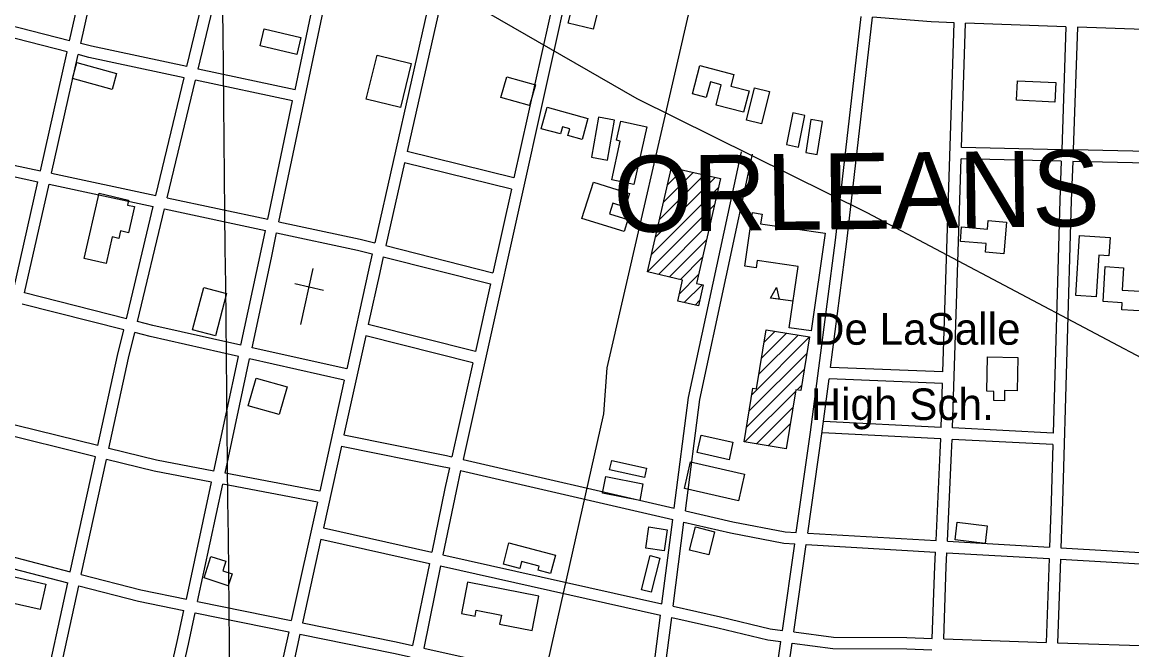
# Model space of a CAD drawing. Extents: x 3651524 to 3689615, y 505651 to 531377.
# Drawn here: x 3665685 to 3668603, y 520156 to 521805 of the extents above; entities that cross this region are included whole.
import ezdxf

# ---------------------------------------------------------------- set-up
doc = ezdxf.new("R2010")
doc.units = 0
for name, color, linetype in [('V-BLDG-IDEN', 7, 'Continuous'), ('V-BLDG-OTLN', 7, 'Continuous'), ('V-GRID-MAJR', 7, 'Continuous'), ('V-ROAD-CNTR', 7, 'Continuous'), ('V-SITE-OTLN', 7, 'Continuous'), ('V-TOPO-GNAM-IDEN', 7, 'Continuous')]:
    doc.layers.add(name, color=color, linetype=linetype)

msp = doc.modelspace()

# ---------------------------------------------------------------- linework, layer by layer
at = {"layer": 'V-BLDG-OTLN'}
for p, q in [((3667360.977, 521286.367), (3667478.565, 521403.955)), ((3667371.475, 521332.22), (3667449.796, 521410.541)), ((3667381.972, 521378.073), (3667421.027, 521417.127)), ((3667339.982, 521194.663), (3667516.334, 521371.013)), ((3667350.48, 521240.515), (3667507.334, 521397.368)), ((3667329.485, 521148.81), (3667505.837, 521325.161)), ((3667358.253, 521142.223), (3667495.339, 521279.308)), ((3667387.022, 521135.636), (3667484.842, 521233.456)), ((3667415.79, 521129.049), (3667474.345, 521187.603)), ((3667413.354, 521091.257), (3667463.847, 521141.751)), ((3667425.862, 521068.41), (3667472.884, 521115.432)), ((3667712.226, 521071.649), (3667652.838, 521080.194)), ((3667454.63, 521061.823), (3667466.512, 521073.705)), ((3667636.042, 520964.417), (3667664.361, 520992.736)), ((3667603.302, 520825.611), (3667755.642, 520977.952)), ((3667622.376, 520880.04), (3667725.216, 520982.88)), ((3667629.209, 520922.228), (3667694.789, 520987.808)), ((3667596.469, 520783.423), (3667748.808, 520935.763)), ((3667589.636, 520741.235), (3667741.974, 520893.573)), ((3667722.651, 520838.894), (3667735.14, 520851.384)), ((3667585.69, 520701.934), (3667718.703, 520834.946)), ((3667616.118, 520697.006), (3667711.87, 520792.758)), ((3667646.545, 520692.078), (3667705.037, 520750.57))]:
    msp.add_line(p, q, dxfattribs=at)
for points in [[(3667207.8, 521870.703), (3667186.592, 521786.582), (3667120.877, 521803.15), (3667142.085, 521887.271)], [(3666407.871, 521720.745), (3666311.14, 521743.477), (3666321.646, 521788.18), (3666418.377, 521765.447)], [(3665922.039, 521628.325), (3665817.724, 521657.316), (3665829.427, 521699.426), (3665933.742, 521670.436)], [(3666618.645, 521718.879), (3666708.252, 521696.839), (3666679.722, 521580.842), (3666590.116, 521602.881)], [(3667467.164, 521691.133), (3667556.126, 521667.968), (3667548.101, 521637.151), (3667596.343, 521624.589), (3667581.785, 521568.682), (3667509.559, 521587.49), (3667523.459, 521640.868), (3667494.744, 521648.346), (3667484.057, 521607.307), (3667447.794, 521616.751)], [(3667019.01, 521586.107), (3666944.054, 521607.471), (3666959.636, 521662.139), (3667034.592, 521640.775)], [(3667649.928, 521622.806), (3667629.045, 521537.868), (3667589.772, 521547.524), (3667610.656, 521632.462)], [(3668400.426, 521595.509), (3668299.95, 521600.499), (3668302.48, 521651.449), (3668402.956, 521646.459)], [(3667157.857, 521497.102), (3667120.371, 521507.375), (3667125.193, 521524.974), (3667106.229, 521530.171), (3667101.118, 521511.524), (3667050.289, 521525.455), (3667065.688, 521581.642), (3667172.968, 521552.241)], [(3667200.552, 521555.515), (3667181.889, 521450.661), (3667224.329, 521443.107), (3667242.992, 521547.961)], [(3667327.495, 521530.009), (3667293.897, 521378.4), (3667235.42, 521391.359), (3667257.924, 521492.906), (3667247.771, 521495.156), (3667258.865, 521545.218)], [(3667711.499, 521566.667), (3667694.685, 521483.625), (3667726.505, 521477.182), (3667743.318, 521560.224)], [(3667758.946, 521549.265), (3667745.4, 521462.508), (3667775.664, 521457.783), (3667789.209, 521544.54)], [(3667329.485, 521148.81), (3667392.413, 521423.678), (3667521.619, 521394.098), (3667458.572, 521118.709), (3667475.907, 521114.74), (3667463.335, 521059.83), (3667409.006, 521072.269), (3667421.697, 521127.697)], [(3667267.65, 521254.755), (3667157.185, 521289.249), (3667187.054, 521384.905), (3667282.176, 521355.202), (3667270.952, 521319.257), (3667237.858, 521329.591), (3667229.206, 521301.882), (3667277.643, 521286.755)], [(3665848.744, 521184.492), (3665887.938, 521355.616), (3665965.203, 521337.919), (3665962.185, 521324.744), (3665980.658, 521320.512), (3665964.946, 521251.93), (3665943.723, 521256.792), (3665939.214, 521237.108), (3665922.219, 521241.001), (3665906.256, 521171.318)], [(3667796.695, 521250.77), (3667759.757, 520994.046), (3667702.251, 521002.32), (3667725.395, 521163.176), (3667617.656, 521178.678), (3667614.923, 521159.685), (3667585.171, 521163.966), (3667605.433, 521304.781), (3667630.645, 521301.153), (3667626.911, 521275.2)], [(3668273.512, 521280.064), (3668266.178, 521196.715), (3668218.067, 521200.948), (3668220.038, 521223.347), (3668151.999, 521229.334), (3668155.329, 521267.182), (3668222.998, 521261.228), (3668225.03, 521284.329)], [(3668455.434, 521086.722), (3668465.586, 521244.541), (3668545.738, 521239.385), (3668542.639, 521191.214), (3668515.718, 521192.946), (3668508.663, 521083.297)], [(3668527.269, 521071.233), (3668533.015, 521163.122), (3668581.234, 521160.107), (3668577.558, 521101.309), (3668640.745, 521097.359), (3668637.514, 521045.679), (3668576.554, 521049.49), (3668577.716, 521068.078)], [(3666222.672, 521092.004), (3666193.234, 520980.706), (3666133.134, 520996.602), (3666162.571, 521107.9)], [(3667652.838, 521080.194), (3667668.543, 521108.243), (3667675.704, 521076.904)], [(3667755.642, 520977.952), (3667732.849, 520837.242), (3667719.427, 520839.416), (3667694.311, 520684.342), (3667583.333, 520702.316), (3667606.126, 520843.048), (3667616.122, 520841.429), (3667641.235, 520996.482)], [(3668303.081, 520924.294), (3668301.277, 520836.772), (3668268.197, 520837.454), (3668267.636, 520810.239), (3668239.733, 520810.814), (3668240.23, 520834.883), (3668221.182, 520835.276), (3668223.051, 520925.945)], [(3666279.704, 520797.085), (3666300.141, 520870.03), (3666381.876, 520847.13), (3666361.439, 520774.185)], [(3667543.699, 520655), (3667459.701, 520673.987), (3667470.161, 520720.264), (3667554.159, 520701.277)], [(3667321.165, 520608.257), (3667229.71, 520628.944), (3667235.255, 520653.457), (3667326.71, 520632.771)], [(3667568.338, 520547.263), (3667426.518, 520580.014), (3667442.666, 520649.938), (3667584.486, 520617.186)], [(3667308.886, 520548.146), (3667211.232, 520567.488), (3667219.901, 520611.255), (3667317.555, 520591.912)], [(3667324.739, 520423.223), (3667332.798, 520478.502), (3667381.482, 520471.405), (3667373.424, 520416.126)], [(3667505.787, 520465.854), (3667490.528, 520404.887), (3667440.047, 520417.522), (3667455.307, 520478.489)], [(3668143.722, 520490.747), (3668222.155, 520481.748), (3668216.828, 520435.316), (3668138.395, 520444.315)], [(3666965.228, 520436.633), (3667087.24, 520404.73), (3667074.667, 520356.644), (3667041.727, 520365.257), (3667044.423, 520375.568), (3666998.283, 520387.632), (3666993.6, 520369.721), (3666950.668, 520380.946)], [(3666226.961, 520324.056), (3666163.465, 520344.74), (3666181.827, 520401.109), (3666221.253, 520388.266), (3666213.076, 520363.165), (3666237.146, 520355.324)], [(3667362.063, 520396.894), (3667338.889, 520307.034), (3667313.433, 520313.599), (3667336.602, 520403.459)], [(3665638.613, 520353.411), (3665747.721, 520328.304), (3665732.315, 520261.352), (3665623.207, 520286.458)], [(3667043.42, 520296.808), (3666856.017, 520333.425), (3666839.987, 520251.385), (3666876.182, 520244.313), (3666879.197, 520259.746), (3666945.269, 520246.838), (3666940.628, 520223.084), (3667025.767, 520206.45)]]:
    msp.add_lwpolyline(points, close=True, dxfattribs=at)
at = {"layer": 'V-GRID-MAJR'}
msp.add_spline([(3666325.988, 511176.12), (3666261.669, 517233.653), (3666197.317, 523294.271), (3666167.785, 526075.609)], degree=3, dxfattribs=at)
at = {"layer": 'V-ROAD-CNTR'}
for points in [[(3668383.336, 526102.731), (3668289.594, 525681.328), (3668172.48, 525144.601), (3668089.763, 524790.143), (3667998.046, 524367.273), (3667891.92, 523883.205), (3667743.009, 523207.496), (3667591.587, 522526.914), (3667444.202, 521858.803), (3667222.334, 520896.548), (3667213.898, 520775.58), (3667075.812, 520164.735), (3666912.383, 519434.778), (3666677.998, 518389.149), (3666576.325, 517915.07)], [(3666360.468, 521280.977), (3666488.061, 521888.302), (3666566.674, 522157.932), (3666669.537, 522510.508)], [(3666402.683, 521627.828), (3666458.939, 521895.596), (3666537.874, 522166.332), (3666640.728, 522518.88)], [(3666887.272, 522447.235), (3666853.85, 522294.86), (3666612.312, 521225.626)], [(3666906.405, 522394.441), (3666883.134, 522288.342), (3666697.185, 521465.187)], [(3665839.335, 521749.402), (3665974.908, 522352.359)], [(3666042.862, 522303.589), (3666812.492, 521887.139), (3667301.085, 521604.526), (3667906.093, 521305.562), (3668688.117, 520891.471), (3668783.26, 520842.209)], [(3667215.265, 522324.293), (3667136.173, 521967.313), (3666844.511, 520656.154)], [(3667186.009, 522330.937), (3667106.887, 521973.815), (3666978.393, 521396.178)], [(3666118.641, 521688.552), (3666239.868, 522192.605)], [(3666147.987, 521682.278), (3666269.036, 522185.589)], [(3665810.244, 521756.78), (3665874.555, 522042.801)], [(3665810.244, 521756.78), (3665610.74, 521807.383), (3665567.942, 521824.024)], [(3667720.589, 520463.737), (3667758.161, 520727.391), (3667823.843, 521232.388), (3667891.326, 521820.677)], [(3667810.614, 520898.081), (3667853.621, 521228.744), (3667921.248, 521818.289)], [(3668135.885, 521803.828), (3668075.015, 521806.025), (3667921.249, 521818.29)], [(3665803.661, 521727.502), (3665601.582, 521778.755), (3665558.477, 521795.516)], [(3668105.963, 520886.054), (3668135.884, 521803.828)], [(3668155.216, 521476.118), (3668165.865, 521802.745)], [(3668429.626, 521793.228), (3668165.866, 521802.746)], [(3668429.626, 521793.228), (3668418.327, 521470.188)], [(3668459.606, 521792.147), (3668448.322, 521469.511)], [(3668732.332, 521782.304), (3668459.606, 521792.146)], [(3666118.642, 521688.553), (3665867.887, 521742.16), (3665839.335, 521749.402)], [(3665733.384, 521414.946), (3665803.661, 521727.502)], [(3665762.724, 521408.678), (3665832.751, 521720.123)], [(3666111.625, 521659.375), (3665861.061, 521712.943), (3665832.751, 521720.123)], [(3666402.684, 521627.829), (3666147.988, 521682.279)], [(3666037.225, 521350.034), (3666111.624, 521659.375)], [(3666066.573, 521343.765), (3666140.97, 521653.101)], [(3666396.515, 521598.469), (3666140.971, 521653.102)], [(3666331.13, 521287.245), (3666396.515, 521598.469)], [(3665461.412, 521503.156), (3665663.027, 521429.979), (3665733.384, 521414.948)], [(3665451.955, 521474.674), (3665654.737, 521401.073), (3665726.804, 521385.677)], [(3666978.394, 521396.177), (3666697.185, 521465.186)], [(3667399.659, 520527.922), (3667437.005, 520818.591), (3667576.112, 521464.534)], [(3667429.034, 520521.138), (3667466.599, 520813.513), (3667605.44, 521458.218)], [(3668418.328, 521470.187), (3668155.217, 521476.119)], [(3668723.152, 521463.314), (3668448.322, 521469.511)], [(3666690.574, 521435.92), (3666641.398, 521218.233)], [(3666971.878, 521366.886), (3666690.573, 521435.919)], [(3668131.178, 520738.789), (3668154.239, 521446.133)], [(3668417.279, 521440.203), (3668154.24, 521446.133)], [(3668417.278, 521440.204), (3668413.7, 521337.884), (3668395.704, 520725.302)], [(3668447.273, 521439.527), (3668443.684, 521336.92), (3668420.402, 520544.394), (3668416.11, 520423.843)], [(3668722.289, 521433.326), (3668447.273, 521439.527)], [(3665762.723, 521408.68), (3666037.225, 521350.036)], [(3665662.83, 521101.157), (3665726.804, 521385.676)], [(3665691.918, 521093.769), (3665756.142, 521379.408)], [(3665756.142, 521379.409), (3666030.208, 521320.858)], [(3666066.572, 521343.766), (3666331.13, 521287.246)], [(3666971.878, 521366.887), (3666922.893, 521146.679)], [(3665959.261, 521025.867), (3666030.208, 521320.857)], [(3665988.34, 521018.48), (3666059.556, 521314.588)], [(3666059.555, 521314.588), (3666324.962, 521257.887)], [(3666260.482, 520956.249), (3666311.151, 521192.149), (3666324.962, 521257.886)], [(3666360.468, 521280.979), (3666574.076, 521235.345), (3666612.312, 521225.625)], [(3666289.756, 520949.683), (3666340.497, 521185.915), (3666354.3, 521251.618)], [(3666354.3, 521251.619), (3666567.244, 521206.127), (3666605.699, 521196.352)], [(3666605.7, 521196.353), (3666596.102, 521153.867), (3666538.74, 520893.847)], [(3666641.397, 521218.232), (3666922.893, 521146.679)], [(3666634.786, 521188.96), (3666625.382, 521147.331), (3666595.221, 521010.617)], [(3666634.784, 521188.959), (3666916.375, 521117.382)], [(3666916.376, 521117.383), (3666876.801, 520939.472)], [(3665959.262, 521025.867), (3665691.919, 521093.769)], [(3665952.246, 520996.696), (3665685.336, 521064.489)], [(3665884.174, 520692.346), (3665935.921, 520928.821), (3665952.245, 520996.696)], [(3666260.483, 520956.249), (3666028.727, 521008.223), (3665988.34, 521018.481)], [(3666876.801, 520939.472), (3666595.221, 521010.616)], [(3665913.309, 520685.15), (3665965.161, 520922.107), (3665981.324, 520989.31)], [(3666254.182, 520926.917), (3666021.751, 520979.043), (3665981.324, 520989.311)], [(3666588.756, 520981.308), (3666531.216, 520720.488)], [(3666870.284, 520910.176), (3666588.756, 520981.307)], [(3666538.74, 520893.846), (3666289.757, 520949.684)], [(3666189.462, 520625.603), (3666254.181, 520926.917)], [(3666218.945, 520620.012), (3666283.455, 520920.351)], [(3666532.278, 520864.55), (3666283.456, 520920.352)], [(3666870.284, 520910.176), (3666815.28, 520662.906)], [(3668105.964, 520886.056), (3667810.615, 520898.082)], [(3666532.277, 520864.551), (3666467.913, 520572.797)], [(3667750.645, 520462.012), (3667787.887, 520723.339), (3667806.73, 520868.215)], [(3668104.987, 520856.071), (3667806.73, 520868.215)], [(3668101.212, 520740.317), (3668104.986, 520856.07)], [(3665884.176, 520692.347), (3665616.525, 520758.459)], [(3665877.76, 520663.03), (3665609.943, 520729.185)], [(3668101.212, 520740.318), (3667792.551, 520756.058)], [(3668395.704, 520725.301), (3668131.179, 520738.79)], [(3666531.215, 520720.488), (3666800.577, 520666.301), (3666815.279, 520662.905)], [(3668100.235, 520710.33), (3667788.3, 520726.237)], [(3668088.206, 520442.65), (3668099.066, 520674.504), (3668100.234, 520710.329)], [(3668118.158, 520440.931), (3668129.044, 520673.314), (3668130.2, 520708.8)], [(3668394.823, 520695.307), (3668130.201, 520708.802)], [(3666189.463, 520625.604), (3666038.38, 520654.257), (3665913.31, 520685.151)], [(3666524.752, 520691.187), (3666477.293, 520476.056)], [(3666524.752, 520691.187), (3666794.241, 520636.975), (3666808.764, 520633.62)], [(3668394.823, 520695.309), (3668390.418, 520545.368), (3668386.152, 520425.561)], [(3665811.675, 520361.037), (3665877.759, 520663.03)], [(3665840.741, 520353.522), (3665906.894, 520655.834)], [(3666183.162, 520596.264), (3666031.984, 520624.935), (3665906.895, 520655.834)], [(3666844.51, 520656.154), (3667399.66, 520527.924)], [(3666467.914, 520572.796), (3666218.946, 520620.013)], [(3666808.765, 520633.622), (3666796.68, 520579.291), (3666762.31, 520412.251)], [(3666837.997, 520626.869), (3666826.016, 520573.011), (3666791.59, 520405.695)], [(3666837.995, 520626.868), (3667395.817, 520498.021)], [(3666117.081, 520288.62), (3666183.16, 520596.264)], [(3666146.478, 520282.633), (3666212.643, 520590.673)], [(3666461.448, 520543.488), (3666212.644, 520590.673)], [(3666461.448, 520543.489), (3666392.83, 520232.451)], [(3667367.394, 520276.791), (3667395.818, 520498.02)], [(3667429.034, 520521.139), (3667554.185, 520492.231), (3667691.656, 520465.397), (3667720.588, 520463.738)], [(3666477.293, 520476.056), (3666762.309, 520412.25)], [(3667396.795, 520270.208), (3667425.193, 520491.235)], [(3667425.192, 520491.236), (3667547.933, 520462.885), (3667687.906, 520435.563), (3667716.341, 520433.932)], [(3666470.83, 520446.761), (3666422.23, 520226.462)], [(3666470.83, 520446.76), (3666756.263, 520382.861)], [(3667750.643, 520462.014), (3668088.205, 520442.651)], [(3668118.157, 520440.933), (3668386.152, 520425.56)], [(3665543.679, 520430.333), (3665811.675, 520361.038)], [(3667683.971, 520206.79), (3667716.341, 520433.932)], [(3667713.713, 520202.852), (3667746.397, 520432.207)], [(3667746.397, 520432.208), (3668086.801, 520412.682)], [(3668078.147, 520185.671), (3668085.068, 520375.665), (3668086.802, 520412.681)], [(3668108.128, 520184.609), (3668115.042, 520374.417), (3668116.754, 520410.963)], [(3668116.753, 520410.964), (3668385.084, 520395.572)], [(3668416.109, 520423.842), (3668685.885, 520408.367)], [(3665537.199, 520401.022), (3665805.258, 520331.711)], [(3666756.263, 520382.862), (3666711.782, 520166.675)], [(3666791.588, 520405.695), (3667367.394, 520276.791)], [(3668385.084, 520395.573), (3668377.237, 520175.209)], [(3668415.042, 520393.855), (3668407.22, 520174.181)], [(3668415.041, 520393.854), (3668684.928, 520378.373)], [(3665840.74, 520353.523), (3665997.694, 520312.94), (3666117.081, 520288.62)], [(3666785.543, 520376.307), (3666741.07, 520160.167)], [(3666785.542, 520376.306), (3667363.554, 520246.908)], [(3665739.376, 520030.639), (3665805.258, 520331.71)], [(3665768.469, 520023.25), (3665834.323, 520324.195)], [(3665834.323, 520324.196), (3665990.94, 520283.7), (3666110.78, 520259.288)], [(3666146.478, 520282.633), (3666392.829, 520232.45)], [(3667396.794, 520270.21), (3667521.301, 520242.337), (3667651.545, 520211.083), (3667683.971, 520206.791)], [(3666043.22, 519957.755), (3666093.177, 520177.334), (3666110.78, 520259.288)], [(3666072.529, 519951.35), (3666122.469, 520170.856), (3666140.178, 520253.299)], [(3666140.178, 520253.299), (3666386.366, 520203.151)], [(3667335.442, 520028.105), (3667363.555, 520246.908)], [(3667364.849, 520021.57), (3667392.955, 520240.326)], [(3667392.954, 520240.327), (3667514.523, 520213.112), (3667646.061, 520181.547), (3667679.738, 520177.089)], [(3666386.366, 520203.152), (3666362.224, 520093.718), (3666320.03, 519897.264)], [(3666422.229, 520226.461), (3666668.295, 520176.337), (3666711.781, 520166.675)], [(3666415.766, 520197.163), (3666391.538, 520087.336), (3666369.779, 519986.03)], [(3666415.765, 520197.162), (3666662.047, 520146.993), (3666705.735, 520137.286)], [(3667649.379, 519961.815), (3667653.853, 519995.454), (3667679.738, 520177.089)], [(3667713.712, 520202.854), (3667818.622, 520188.966), (3668011.391, 520188.038), (3668078.147, 520185.672)], [(3668108.128, 520184.609), (3668256.187, 520179.362), (3668377.237, 520175.209)], [(3668407.219, 520174.18), (3668678.108, 520164.887)], [(3666741.069, 520160.167), (3667335.442, 520028.105)], [(3667679.428, 519960.196), (3667683.573, 519991.36), (3667709.48, 520173.151)], [(3667709.479, 520173.152), (3667816.574, 520158.976), (3668010.787, 520158.04), (3668077.055, 520155.692)]]:
    msp.add_lwpolyline(points, dxfattribs=at)
at = {"layer": 'V-SITE-OTLN'}
for p, q in [((3666417.829, 521011.007), (3666450.857, 521157.853)), ((3666477.779, 521100.378), (3666401.904, 521117.443))]:
    msp.add_line(p, q, dxfattribs=at)

# ---------------------------------------------------------------- texts
at = {"layer": 'V-BLDG-IDEN'}
for s, p in [('De LaSalle', (3667767.1, 520957.567)), ('High Sch.', (3667758.494, 520759.608))]:
    msp.add_text(s, height=82.9998, dxfattribs=at).set_placement(p)
at = {"layer": 'V-TOPO-GNAM-IDEN'}
msp.add_text('ORLEANS', height=199.9996, rotation=0.746744, dxfattribs=at).set_placement((3667241.408, 521253.101))

doc.saveas('drawing.dxf')
